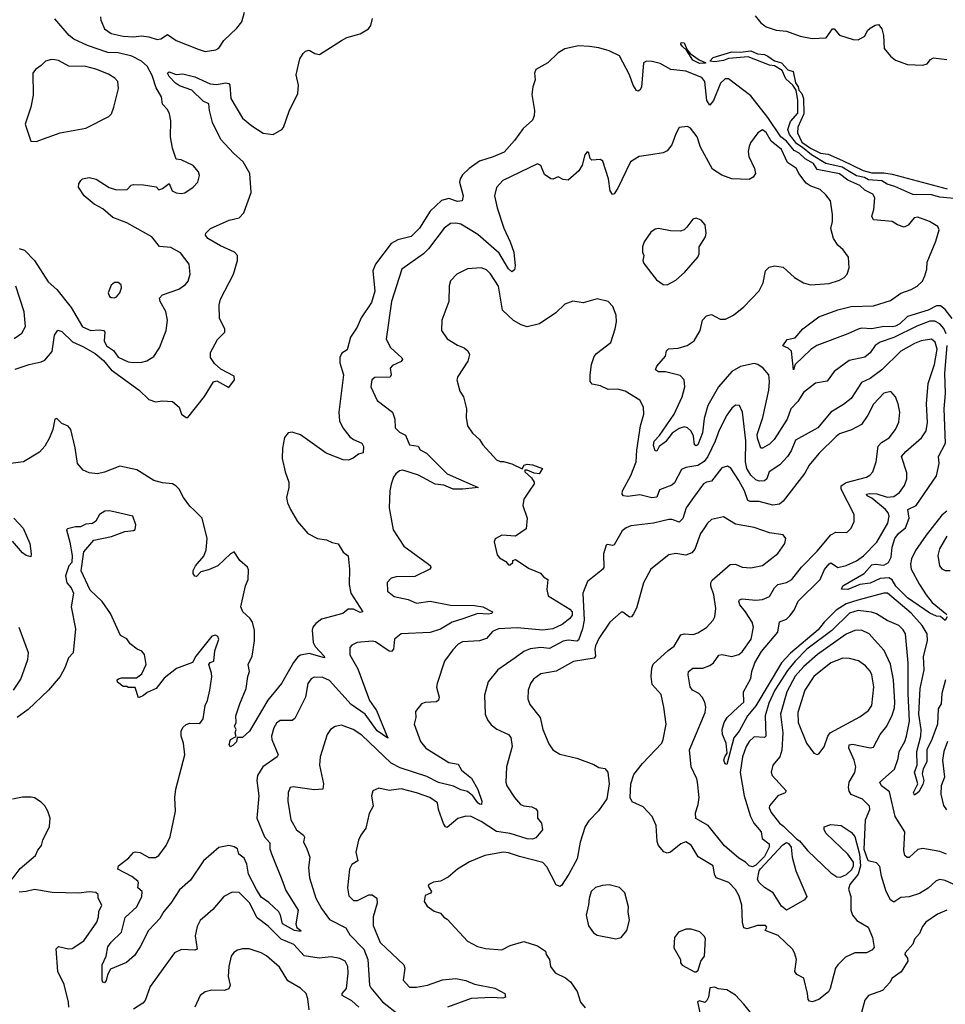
# Model space of a CAD drawing. Extents: x 2056909 to 2160450, y 827444 to 1016825.
# Tile 401 of 501: x 2088448 to 2093876, y 980362 to 986138. Entities that reach past the tile are written whole.
import ezdxf

# ---------------------------------------------------------------- set-up
doc = ezdxf.new("R2010")
doc.units = 0

msp = doc.modelspace()

# ---------------------------------------------------------------- linework, layer by layer
at = {"layer": '0CON10XD'}
for points in [[(2088421.5, 984088.5), (2088504.1, 984115.9), (2088575, 984130.4), (2088595, 984140.8), (2088638.6, 984191.4), (2088653.1, 984286.9), (2088672.7, 984317.3), (2088695, 984309.4), (2088757.6, 984247.6), (2088818.6, 984221.4), (2088890.8, 984180.8), (2088938.7, 984138.7), (2088984.9, 984084.9), (2089147.8, 983965), (2089205, 983909.4), (2089245, 983895.6), (2089285, 983902.9), (2089345, 983898.8), (2089383.8, 983865), (2089396.7, 983825), (2089423.9, 983803.9), (2089435, 983803.8), (2089532.1, 983927.9), (2089585, 984014), (2089605, 984018.8), (2089675, 983981.2), (2089707.5, 984025), (2089705, 984046.2), (2089627.5, 984087.5), (2089591.1, 984121.1), (2089567, 984157), (2089567.1, 984185), (2089608, 984262), (2089650.8, 984305), (2089650.8, 984325), (2089618.9, 984385), (2089616.9, 984465), (2089625, 984498.8), (2089701.2, 984645), (2089726.2, 984725), (2089724.6, 984754.6), (2089708, 984775), (2089625, 984811.2), (2089552, 984855), (2089538, 984875), (2089538.8, 984885), (2089566.4, 984913.6), (2089677.3, 984962.7), (2089734.5, 984975.5), (2089762, 985005), (2089806.1, 985125), (2089798.4, 985235), (2089759.2, 985305), (2089701.5, 985355), (2089627.3, 985435), (2089577.8, 985535), (2089560.8, 985605), (2089558.1, 985645), (2089525, 985660.6), (2089456.7, 985725), (2089385, 985751), (2089362.5, 985765), (2089324.7, 985805), (2089315.8, 985825), (2089325, 985832.9), (2089365, 985817.5), (2089405, 985820.6), (2089475, 985803.1), (2089565, 985762.3), (2089605, 985757.1), (2089655, 985766.9), (2089675, 985763.3), (2089681.2, 985755), (2089685.6, 985675), (2089755, 985561.1), (2089809.2, 985515), (2089875, 985472.2), (2089935, 985465.6), (2089985, 985493.3), (2089995.6, 985505), (2090028.7, 985601.3), (2090079.2, 985705), (2090082.7, 985755), (2090069.4, 985815), (2090090.9, 985909.1), (2090109.5, 985940.5), (2090125, 985953.8), (2090145, 985958.8), (2090179.4, 985939.4), (2090205.5, 985934.5), (2090334.3, 986015.7), (2090366.5, 986033.5), (2090445, 986056.1), (2090494, 986085), (2090506.4, 986103.6), (2090517.8, 986145)], [(2088445, 984796.2), (2088475.5, 984785.5), (2088535.4, 984725.4), (2088615, 984600.8), (2088665, 984556), (2088750.7, 984450.7), (2088815.8, 984335.8), (2088864.7, 984314.7), (2088915, 984319), (2088940.6, 984315), (2088947.8, 984305), (2088944.2, 984255), (2088956.2, 984225), (2088997.7, 984197.7), (2089025, 984158.2), (2089085, 984132), (2089113, 984127), (2089165, 984129.1), (2089193, 984137), (2089235, 984163.1), (2089267.4, 984212.6), (2089306.7, 984315), (2089314.2, 984375), (2089305.7, 984425.7), (2089272.5, 984485), (2089268.8, 984505), (2089285.8, 984524.2), (2089381.8, 984558.2), (2089421.2, 984585), (2089435.6, 984604.4), (2089448, 984645), (2089442.5, 984705), (2089390.7, 984770.7), (2089335, 984802.1), (2089268.2, 984808.2), (2089222.2, 984865), (2089077, 984947), (2088995, 984977.8), (2088935, 985029.1), (2088885.3, 985055.3), (2088827.1, 985105), (2088793.1, 985155), (2088794.2, 985175.8), (2088806.7, 985195), (2088816.1, 985203.9), (2088855, 985212), (2088897.5, 985202.5), (2088973.1, 985153.1), (2089015, 985140), (2089078.8, 985141.2), (2089102.7, 985167.3), (2089115, 985172), (2089175, 985170), (2089247.5, 985157.5), (2089265, 985140), (2089285, 985147.5), (2089325, 985177.5), (2089342, 985135), (2089365, 985123.1), (2089395, 985118.9), (2089417.2, 985122.8), (2089465.8, 985155), (2089492, 985185), (2089503.3, 985225), (2089496.7, 985245), (2089465, 985282), (2089395, 985316), (2089365, 985320), (2089344.3, 985385), (2089331.7, 985451.7), (2089334.2, 985545), (2089327.5, 985585), (2089315, 985611.2), (2089285, 985643.3), (2089280.6, 985685), (2089248.3, 985738.3), (2089225, 985810), (2089196.3, 985866.3), (2089162.7, 985895), (2089105, 985924.7), (2089025, 985943.5), (2088965, 985945.6), (2088845, 985986), (2088765, 986024.7), (2088737.3, 986045), (2088655, 986142.5)], [(2088921.5, 986155), (2088923.3, 986135), (2088944.5, 986085), (2088985, 986057.3), (2089055, 986040.7), (2089115, 986036.8), (2089163.3, 986043.3), (2089205, 986038.2), (2089255, 986021.9), (2089275, 986025.4), (2089315, 986051.8), (2089365, 986016.8), (2089494.1, 985965.9), (2089535, 985950.6), (2089597.9, 985962.1), (2089615, 985972), (2089645, 986016), (2089722.1, 986087.9), (2089750, 986125), (2089767.3, 986182.7)], [(2092761.5, 986161.5), (2092795, 986119.1), (2092826.2, 986096.2), (2092885, 986077.2), (2092945, 986071.3), (2093025, 986041.5), (2093095, 986027.9), (2093177.9, 986032.1), (2093215, 986083.8), (2093223.6, 986083.6), (2093255, 986048), (2093335, 986021.2), (2093365, 986020), (2093405, 986042), (2093420.8, 986075), (2093435, 986089.2), (2093465, 986106), (2093485, 986110), (2093503.8, 986085), (2093514, 986045), (2093518.3, 985968.3), (2093554.6, 985924.6), (2093585, 985900), (2093655, 985874.4), (2093745, 985871.4), (2093770.5, 985879.5), (2093790, 985905), (2093806.1, 985913.9), (2093885, 985905.6)], [(2093915.6, 984385.6), (2093875, 984438.4), (2093848.8, 984458.8), (2093825, 984459.1), (2093775, 984434.3), (2093655, 984396.7), (2093610, 984355), (2093585, 984340.4), (2093565, 984335.6), (2093515, 984338.3), (2093445.6, 984324.4), (2093385, 984328.1), (2093365, 984323.5), (2093305, 984294.6), (2093122.6, 984227.4), (2093087.2, 984202.8), (2092996.2, 984115), (2092985, 984083.8), (2092973.9, 984193.9), (2092955, 984212), (2092923.3, 984225), (2092948, 984262), (2092995, 984272.5), (2093041.2, 984325), (2093135.4, 984394.6), (2093245, 984435.5), (2093323.8, 984455), (2093455, 984460.5), (2093555, 984491.3), (2093615, 984534.7), (2093675, 984554.6), (2093711.9, 984575), (2093742.1, 984605), (2093755.5, 984635.5), (2093767.5, 984675), (2093769.1, 984715), (2093820.9, 984839.1), (2093840, 984905), (2093833.3, 984925), (2093783.3, 984955), (2093715, 984980), (2093693.8, 984975), (2093658, 984932), (2093635, 984920.8), (2093595, 984934.3), (2093563.9, 984953.9), (2093454.7, 984964.7), (2093444.5, 984985), (2093457.3, 985025), (2093462.6, 985092.6), (2093451.9, 985115), (2093405, 985139), (2093374.6, 985165), (2093305, 985197.4), (2093255, 985234.7), (2093125, 985258.8), (2093103, 985295), (2093055, 985322.1), (2093019, 985355), (2092990.4, 985370.4), (2092945.1, 985425.1), (2092911.2, 985451.2), (2092836.3, 985565), (2092735, 985691.1), (2092605, 985790.7), (2092585, 985791.3), (2092558.8, 985765), (2092516.5, 985663.5), (2092495, 985637.5), (2092478.1, 985665), (2092465.3, 985775.3), (2092448.9, 985798.9), (2092355, 985835.5), (2092266.9, 985846.9), (2092205, 985880.3), (2092156.9, 985893.1), (2092124.8, 985895.2), (2092105.6, 985885), (2092095, 985742.5), (2092085, 985724), (2092075, 985719.2), (2092065, 985722.9), (2092045, 985754), (2092023.5, 985815), (2091966.1, 985926.1), (2091905, 985954.7), (2091845, 985972.5), (2091788.8, 985981.2), (2091724.7, 985985.3), (2091645, 985966.9), (2091605.3, 985944.7), (2091546.2, 985885), (2091475, 985846), (2091467.1, 985825), (2091471.9, 985785), (2091456.7, 985745), (2091451.1, 985698.9), (2091466.2, 985605), (2091465.4, 985574.6), (2091455, 985548), (2091399.9, 985500.1), (2091350.2, 985429.8), (2091289.2, 985360.8), (2091225, 985333.2), (2091145, 985308.9), (2091084.4, 985265.6), (2091045, 985228.5), (2091031.2, 985205), (2091027.9, 985185), (2091048.1, 985105), (2091043.3, 985075), (2091015, 985071.5), (2090965, 985088.4), (2090921.7, 985078.3), (2090855.3, 985015), (2090791.9, 984915), (2090743.1, 984866.9), (2090665, 984847.5), (2090626.2, 984825), (2090534.1, 984705), (2090519.4, 984665), (2090530.3, 984545), (2090511, 984479), (2090451.4, 984388.6), (2090426.9, 984335), (2090387.1, 984275), (2090369.3, 984200.7), (2090337.8, 984182.2), (2090325, 984157.5), (2090325.5, 984125), (2090347.3, 984055), (2090318.8, 983835), (2090323.6, 983785), (2090343.2, 983743.2), (2090385, 983691.4), (2090405, 983675.6), (2090454.2, 983655), (2090464.4, 983635), (2090462.5, 983597.5), (2090435, 983590), (2090403.3, 983566.7), (2090376.4, 983553.6), (2090345, 983555.5), (2090245, 983594.5), (2090095, 983703.8), (2090045, 983719.5), (2090022, 983715), (2090001.8, 983688.2), (2089989.7, 983625), (2089987.1, 983565), (2090004.5, 983485), (2090025.8, 983425), (2090025.8, 983395), (2090013.4, 983335), (2090018.5, 983305), (2090035.4, 983265), (2090077.3, 983195), (2090137.1, 983125), (2090195, 983094.4), (2090246.8, 983086.8), (2090280.6, 983070.6), (2090315, 983063.3), (2090344.1, 983014.1), (2090373.6, 982993.6), (2090382, 982915), (2090380.8, 982825), (2090389.2, 982775), (2090460, 982665), (2090445, 982661.4), (2090405, 982681.1), (2090375, 982681.2), (2090342.5, 982655), (2090217.8, 982622.2), (2090184.1, 982595.9), (2090167.5, 982575), (2090163.1, 982556.9), (2090168.2, 982485), (2090181.5, 982461.5), (2090233.3, 982405), (2090235.8, 982394.2), (2090145, 982419.4), (2090095, 982410), (2090079.6, 982400.4), (2090053.3, 982366.7), (2089982.5, 982245), (2089903, 982147), (2089796, 981965), (2089755, 981926.7), (2089722.5, 981927.5), (2089718.6, 981901.4), (2089698.8, 981881.2), (2089683.3, 981873.3), (2089676.4, 981886.4), (2089685, 981916.2), (2089717.5, 981932.5), (2089711.2, 981955), (2089716.7, 981975), (2089707.5, 981995), (2089716.7, 982015), (2089716.2, 982055), (2089740, 982125), (2089776, 982215), (2089786, 982285), (2089796.2, 982315), (2089787.1, 982355), (2089810.9, 982405), (2089824.1, 982495), (2089824.2, 982555), (2089813.8, 982603.8), (2089798, 982628), (2089755.9, 982665), (2089745.2, 982695), (2089773.1, 982816.9), (2089787.5, 982855), (2089790.6, 982910.6), (2089785, 982925.8), (2089738.8, 982965), (2089705, 983017.5), (2089684.1, 983005.9), (2089610, 982935), (2089555, 982910.5), (2089510.9, 982899.1), (2089485, 982872), (2089474.3, 982874.3), (2089465, 982890), (2089465, 982907.5), (2089479.2, 982935), (2089527.8, 982992.2), (2089540.7, 983029.3), (2089548.2, 983095), (2089518.6, 983215), (2089471.7, 983261.7), (2089445.4, 983285.4), (2089409.5, 983335), (2089383.6, 983385), (2089364.7, 983404.7), (2089345, 983414.6), (2089285, 983420.9), (2089235, 983435.5), (2089135, 983497.8), (2089035, 983519.2), (2088945, 983483.1), (2088905, 983474.2), (2088855, 983479.2), (2088820, 983495), (2088787.5, 983535), (2088774.2, 983625.8), (2088748.9, 983735), (2088733.1, 983753.1), (2088695, 983768.5), (2088665, 983798.6), (2088654.5, 983795), (2088641.9, 983735), (2088623.4, 983685), (2088595, 983636.2), (2088565, 983601.1), (2088471.4, 983545), (2088395, 983534)], [(2092435, 985880.5), (2092395, 985900), (2092359.3, 985959.3), (2092335, 985980), (2092326, 985995), (2092327.5, 986005), (2092345, 986002), (2092361.7, 985961.7), (2092380.6, 985940.6), (2092432.2, 985902.2), (2092472.5, 985885), (2092465, 985883.3), (2092435, 985880.5)], [(2088545, 985423.3), (2088685.5, 985474.5), (2088835, 985502.5), (2088970.3, 985569.7), (2088985.8, 985585), (2089000, 985625), (2089026.9, 985735), (2089024, 985775), (2089005.5, 985795.5), (2088968.3, 985818.3), (2088895, 985847.7), (2088835, 985863.8), (2088735.9, 985865.9), (2088675, 985898), (2088655, 985902.5), (2088635, 985904.2), (2088600, 985895), (2088575, 985868.8), (2088540, 985845), (2088526.1, 985823.9), (2088528, 985695), (2088513.8, 985625), (2088480, 985525), (2088512.5, 985425), (2088545, 985423.3)], [(2094073.8, 985075), (2093845, 985096.2), (2093795, 985110.2), (2093685, 985113), (2093579.9, 985159.9), (2093535, 985173.2), (2093503.4, 985193.4), (2093425, 985198.5), (2093401.9, 985211.9), (2093355, 985222.7), (2093316.3, 985246.3), (2093272.3, 985272.3), (2093175.5, 985295), (2093090.9, 985345), (2093039.4, 985389.4), (2093005, 985409.2), (2092962.8, 985465), (2092953.6, 985495), (2092968.3, 985541.7), (2093010.6, 985589.4), (2093011.8, 985665), (2093000.8, 985725), (2092981.4, 985755), (2092941.2, 985791.2), (2092919.2, 985839.2), (2092875, 985867.5), (2092845, 985871.5), (2092720.6, 985920.6), (2092605, 985909.6), (2092575, 985898.5), (2092525, 985890.9), (2092496.2, 985895), (2092515, 985916.2), (2092625, 985948.9), (2092675, 985946.7), (2092735, 985955.4), (2092775, 985938), (2092815, 985934.2), (2092835, 985924.1), (2092875, 985897.7), (2092916, 985886), (2092953.1, 985843.1), (2092983.5, 985833.5), (2092998.2, 985768.2), (2093013.5, 985745), (2093016.9, 985725), (2093035.4, 985705), (2093044.6, 985675), (2093046, 985585), (2093011.6, 985508.4), (2093010, 985475), (2093035, 985420.6), (2093084.7, 985384.7), (2093145, 985355.7), (2093188.5, 985348.5), (2093273.1, 985313.1), (2093395, 985254.2), (2093445, 985240), (2093515, 985240), (2093565, 985232.5), (2093886.8, 985146.8)], [(2093880.3, 984295), (2093867.6, 984327.6), (2093844.8, 984354.8), (2093815, 984369.5), (2093785, 984368.9), (2093709, 984341), (2093575, 984273.9), (2093495, 984245.8), (2093465, 984226.7), (2093435, 984183.6), (2093405, 984158.2), (2093311.5, 984138.5), (2093225.3, 984074.7), (2093182.6, 984017.4), (2093114.7, 984005.3), (2093045, 983951.5), (2093012.1, 983897.9), (2092971.2, 983855), (2092948.4, 983795), (2092871.6, 983675), (2092845, 983648.4), (2092805, 983623.8), (2092795, 983624.4), (2092791.6, 983631.6), (2092774, 983684), (2092773.2, 983705), (2092805.2, 983805), (2092842.1, 983965), (2092845.8, 984015), (2092840.4, 984055), (2092808.2, 984095), (2092775.9, 984115.9), (2092755, 984121), (2092675, 984104), (2092625, 984074.1), (2092545.3, 983985), (2092483.3, 983875), (2092461.2, 983798.8), (2092452.2, 983715), (2092425, 983644.5), (2092415, 983638.9), (2092404.7, 983644.7), (2092399.2, 983695), (2092385, 983724.3), (2092365, 983744.4), (2092345, 983750), (2092315, 983740), (2092275, 983712.7), (2092235, 983661.3), (2092198.6, 983635), (2092185, 983607.5), (2092175, 983610), (2092165, 983640), (2092168.8, 983665), (2092201, 983699), (2092285.4, 983825), (2092333.1, 983925), (2092349.2, 983985), (2092344.5, 984025), (2092320.8, 984050.8), (2092235, 984072), (2092195, 984072.5), (2092176.2, 984085), (2092184.3, 984105), (2092235.7, 984165), (2092242, 984195), (2092252.9, 984207.1), (2092308.9, 984211.1), (2092362.8, 984227.2), (2092404, 984255), (2092439.5, 984315), (2092451.5, 984375), (2092475, 984400.6), (2092505, 984409.4), (2092555, 984381.9), (2092587.6, 984382.4), (2092634.6, 984405.4), (2092695.4, 984454.6), (2092785, 984546.7), (2092807.5, 984595), (2092822, 984665), (2092844.2, 984685.8), (2092875, 984693.8), (2092925.9, 984685.9), (2092992, 984625), (2093045, 984594.3), (2093085, 984582.5), (2093195, 984590.5), (2093255, 984609.4), (2093283.8, 984625), (2093300, 984645), (2093313, 984683), (2093309.2, 984745), (2093277.6, 984787.6), (2093245.4, 984815.4), (2093220.6, 984855), (2093205.8, 984914.2), (2093214, 984955), (2093214, 984995), (2093202.5, 985075), (2093175, 985111.2), (2093142.1, 985142.1), (2093083.3, 985163.3), (2093059.4, 985179.4), (2093016.7, 985235), (2093003.3, 985265), (2092950.9, 985300.9), (2092915, 985376.9), (2092854.4, 985425), (2092825, 985476), (2092805, 985491.2), (2092776.7, 985475), (2092733.3, 985415), (2092726.2, 985395), (2092720, 985365), (2092724, 985336), (2092756.7, 985265), (2092762.2, 985235), (2092750, 985215), (2092725, 985200), (2092625, 985204.7), (2092565, 985225.8), (2092510.7, 985260.7), (2092440.5, 985390.5), (2092420.9, 985450.9), (2092381.2, 985501.2), (2092365, 985512), (2092315, 985506.7), (2092295, 985468.8), (2092273.1, 985405), (2092245, 985369.4), (2092222, 985358), (2092150, 985345), (2092080, 985335), (2092030, 985305), (2091955, 985150), (2091935, 985117.5), (2091925, 985113.3), (2091910.8, 985135), (2091901.1, 985205), (2091867.6, 985307.6), (2091855, 985318), (2091803.9, 985313.9), (2091794.1, 985324.1), (2091785, 985357.5), (2091775, 985362.5), (2091762, 985345), (2091745.8, 985285), (2091728, 985252), (2091665, 985197.5), (2091635, 985200), (2091605, 985216.7), (2091575, 985203.3), (2091562.5, 985205), (2091525, 985230), (2091503.6, 985283.6), (2091485, 985293.3), (2091281.2, 985195), (2091245, 985153.3), (2091233.1, 985105), (2091248.1, 985035), (2091286.4, 984915), (2091323.8, 984835), (2091345.6, 984775), (2091354.2, 984695), (2091349.7, 984670.3), (2091335, 984658.8), (2091315, 984675.8), (2091259.5, 984769.5), (2091135, 984878.2), (2091035, 984937.9), (2091005, 984945.5), (2090975, 984943.1), (2090938.1, 984915), (2090845.5, 984795), (2090815.2, 984764.8), (2090690, 984675), (2090629.4, 984485), (2090597.1, 984265), (2090622.5, 984215), (2090690, 984155), (2090693.3, 984145), (2090685, 984134), (2090635, 984110), (2090620.6, 984095), (2090625.6, 984054.4), (2090619.7, 984040.3), (2090530, 984040), (2090513.8, 984025), (2090507.5, 983985), (2090544.2, 983904.2), (2090633.8, 983835), (2090647.5, 983795), (2090650, 983745), (2090675, 983718), (2090711.4, 983701.4), (2090733.3, 983645), (2090785, 983636.7), (2090796, 983615), (2090834.6, 983594.6), (2090955, 983474), (2091137.5, 983395), (2091046.1, 983383.9), (2090990, 983385), (2090935, 983407.8), (2090885, 983413.1), (2090787, 983467), (2090695, 983496), (2090675, 983492.2), (2090654.3, 983475), (2090640.6, 983455), (2090626.4, 983413.6), (2090618.9, 983375), (2090615.5, 983275), (2090638.1, 983145), (2090700.7, 983050.7), (2090846.2, 982945), (2090858, 982935), (2090860, 982925), (2090853.3, 982915), (2090765, 982871.9), (2090655, 982870), (2090627.3, 982862.7), (2090603, 982837), (2090605.5, 982785.5), (2090643.8, 982755), (2090726.8, 982736.8), (2090775, 982715.4), (2090855, 982726.5), (2090975, 982703.4), (2091115, 982702.3), (2091165, 982693.9), (2091221.2, 982665), (2091216.7, 982655), (2091195, 982650.8), (2091135, 982654.7), (2091046.6, 982623.4)], [(2092245, 984583.8), (2092295, 984611.2), (2092346.2, 984655), (2092425.6, 984744.4), (2092432.5, 984765), (2092432.9, 984805), (2092469.2, 984865), (2092474, 984885), (2092468.8, 984935), (2092445, 984962.5), (2092415, 984973.3), (2092395, 984967.5), (2092359.5, 984920.5), (2092344.1, 984905.9), (2092322.7, 984897.3), (2092265, 984898.8), (2092195, 984913.8), (2092175, 984908.8), (2092148.8, 984891.2), (2092110, 984835), (2092100, 984805), (2092100.8, 984775), (2092108.8, 984755), (2092102, 984725), (2092108.8, 984708.8), (2092182.4, 984612.4), (2092222.5, 984585), (2092245, 984583.8)], [(2093877.9, 982265), (2093855.4, 982185), (2093852.7, 982125), (2093834.2, 982095), (2093829.9, 982005), (2093797.7, 981915), (2093768.1, 981855), (2093767.9, 981785), (2093745.7, 981744.3), (2093739.5, 981715), (2093749.6, 981675), (2093745, 981652), (2093721.7, 981608.3), (2093695, 981590), (2093690, 981605), (2093714.6, 981655), (2093694.7, 981725), (2093712.1, 981765), (2093709, 981845), (2093733.4, 981935), (2093734.1, 981975), (2093721.9, 982065), (2093729.7, 982215), (2093751.3, 982325), (2093748.1, 982401.9), (2093772, 982495), (2093770.2, 982535), (2093740.7, 982585), (2093676.1, 982656.1), (2093536.9, 982775), (2093515, 982774.7), (2093363.3, 982733.3), (2093295, 982711.8), (2093235.7, 982675), (2093165, 982604.4), (2093130.1, 982559.9), (2092968.3, 982421.7), (2092915.3, 982364.7), (2092765, 982112.7), (2092717.1, 982055), (2092666.6, 981965), (2092636.2, 981925), (2092595, 981768.8), (2092585, 981773.8), (2092577.7, 981795), (2092582.3, 981815), (2092596.2, 981835), (2092590.8, 981895), (2092569.2, 981945), (2092567.1, 981975), (2092579.4, 982015), (2092597.8, 982045), (2092662, 982105), (2092694.3, 982135.7), (2092692.9, 982195), (2092736.1, 982273.9), (2092741.5, 982315), (2092759.3, 982365), (2092797.8, 982432.2), (2092894.5, 982545), (2092904.4, 982605.6), (2092945, 982622.5), (2092965, 982640.5), (2092989.3, 982675), (2093012.6, 982727.4), (2093142.1, 982855), (2093167.5, 982912.5), (2093195, 982946.2), (2093205, 982951.2), (2093215, 982947.1), (2093245, 982925.4), (2093295, 982936.1), (2093355, 982964.6), (2093397.1, 982992.9), (2093475, 983074.3), (2093538.5, 983185), (2093547.7, 983225), (2093541.5, 983245), (2093524.7, 983265), (2093445, 983330.6), (2093417.5, 983345), (2093413.8, 983355), (2093431.5, 983358.5), (2093473.9, 983356.1), (2093535, 983337.6), (2093575, 983341.7), (2093607.7, 983365), (2093637.5, 983405), (2093649.6, 983445), (2093650.9, 983480.9), (2093619.6, 983575), (2093643.8, 983605), (2093736.4, 983685), (2093763, 983727), (2093772.4, 983775), (2093765.3, 983885), (2093775.9, 984005), (2093813.2, 984115), (2093827.8, 984205), (2093817, 984247), (2093795, 984263.9), (2093735, 984254.1), (2093695, 984238.6), (2093616.1, 984193.9), (2093504.6, 984085), (2093435, 984034), (2093385, 984009.2), (2093323.5, 983916.5), (2093278.9, 983881.1), (2093204.3, 983835.7), (2093128.5, 983745), (2092997.7, 983672.3), (2092971.5, 983608.5), (2092950, 983575), (2092905, 983526.5), (2092843.1, 983486.9), (2092830, 983445), (2092816.6, 983433.4), (2092785, 983430.9), (2092765, 983438.9), (2092735, 983465.8), (2092712.7, 983505), (2092705.4, 983545), (2092706.9, 983666.9), (2092686.2, 983836.2), (2092668.8, 983875), (2092645, 983877.5), (2092625, 983860), (2092595, 983817.5), (2092549.6, 983730.4), (2092526.4, 983666.4), (2092484.5, 983575.5), (2092462.9, 983547.1), (2092425, 983523.7), (2092355, 983512.1), (2092329.6, 983500.4), (2092288.8, 983421.2), (2092272.4, 983407.6), (2092200.6, 983379.4), (2092185, 983337.5), (2092155, 983333.4), (2092085, 983351.8), (2092015, 983341.1), (2091988.6, 983345), (2091980.9, 983355), (2091983.9, 983375), (2092032.8, 983465), (2092063.1, 983545), (2092066.8, 983613.2), (2092087.8, 983755), (2092108.1, 983825), (2092105.8, 983865), (2092085.5, 983905.5), (2091999.1, 983959.1), (2091955, 983970), (2091899.8, 983969.8), (2091855, 983990), (2091805, 984000.8), (2091794.4, 984015), (2091793.8, 984055), (2091800.9, 984115), (2091817.2, 984162.8), (2091830.5, 984179.5), (2091914, 984245), (2091940, 984325), (2091948.8, 984365), (2091945.7, 984405.7), (2091925.8, 984455), (2091898.8, 984485), (2091835, 984500), (2091752.3, 984477.7), (2091692.7, 984487.3), (2091645, 984470), (2091591.7, 984418.3), (2091496.4, 984353.6), (2091425, 984336.2), (2091388.3, 984348.3), (2091343.5, 984373.5), (2091278.6, 984435), (2091255.3, 984575), (2091208.3, 984648.3), (2091185, 984670.8), (2091155, 984682), (2091073.4, 984676.6), (2091012, 984645), (2090973.8, 984606.2), (2090967.3, 984577.3), (2090964.4, 984485), (2090924, 984375), (2090920.8, 984315), (2090955, 984265.8), (2091015, 984228), (2091055, 984213.3), (2091075.8, 984195.8), (2091086.2, 984175), (2091076.7, 984135), (2091016.7, 984045), (2091012.5, 984025), (2091028.3, 983958.3), (2091050, 983925), (2091067.5, 983855), (2091065.8, 983805), (2091074.4, 983755), (2091103.5, 983713.5), (2091145.3, 983675.3), (2091164.4, 983644.4), (2091245, 983556.7), (2091265, 983546.7), (2091285, 983546.7), (2091335, 983532), (2091395, 983503.3), (2091406.7, 983525), (2091425, 983531.4), (2091455, 983526.7), (2091513.3, 983505), (2091495, 983474.2), (2091465, 983478.6), (2091423.9, 983496.1), (2091410, 983495), (2091411.2, 983485), (2091450, 983450), (2091464.4, 983425), (2091464.3, 983415), (2091436.6, 983373.4)], [(2088415, 984268.1), (2088459.7, 984300.3), (2088482.1, 984337.9), (2088474.5, 984425), (2088424.7, 984574.7)], [(2089005, 984506.7), (2089015, 984513.3), (2089036, 984535), (2089046, 984566), (2089043.6, 984583.6), (2089025, 984597.5), (2089005, 984596.2), (2088985, 984580), (2088966.7, 984535), (2088973.8, 984515), (2088985, 984508.8), (2089005, 984506.7)], [(2093888, 982635), (2093875, 982613.8), (2093847.5, 982637.5), (2093825, 982638.8), (2093785, 982657.5), (2093655, 982746.8), (2093585.5, 982815), (2093565, 982851.9), (2093545, 982863.7), (2093495, 982860.9), (2093435, 982833.5), (2093375, 982824.6), (2093305, 982795.6), (2093267, 982797), (2093275, 982816.5), (2093400.1, 982889.9), (2093445, 982940), (2093465, 982945.2), (2093515, 982939), (2093543.2, 982955), (2093558.5, 982985), (2093564.2, 983045), (2093579.7, 983095), (2093600.8, 983125), (2093641.8, 983158.2), (2093663.8, 983213.8), (2093655.6, 983265), (2093705, 983287.5), (2093825, 983463.3), (2093840.7, 983535), (2093835.5, 983575), (2093877.6, 983655), (2093870.4, 983855), (2093876.7, 983945), (2093873.1, 984065), (2093887, 984227)], [(2093882.6, 981242.6), (2093845, 981259.7), (2093745, 981276.6), (2093715, 981271.2), (2093665, 981222.9), (2093652.8, 981222.8), (2093638.1, 981235), (2093632.7, 981265), (2093639.5, 981375), (2093582.7, 981465), (2093548.6, 981608.6), (2093502.7, 981645), (2093492.9, 981665), (2093578.8, 981741.2), (2093600, 981805), (2093605.3, 981845), (2093639.1, 981905), (2093648.9, 981935), (2093666.2, 982023.8), (2093658.4, 982185), (2093658.9, 982365), (2093643.3, 982535), (2093629.2, 982559.2), (2093603.9, 982583.9), (2093535, 982612.9), (2093472.5, 982652.5), (2093443.6, 982663.6), (2093365, 982672.7), (2093315, 982657.8), (2093209.8, 982555), (2093065, 982445.9), (2092995, 982376.3), (2092950.1, 982319.9), (2092877.3, 982205), (2092841.1, 982128.9), (2092820.6, 982055), (2092823.9, 981936.1), (2092815, 981928.2), (2092755, 981930.7), (2092725, 981904.6), (2092707.6, 981875), (2092686.1, 981813.9), (2092673, 981723), (2092696.2, 981585), (2092733.6, 981465), (2092754.2, 981424.2), (2092795.6, 981375), (2092801.9, 981335), (2092844, 981304), (2092844.1, 981285), (2092815, 981228.9), (2092765, 981178.8), (2092745, 981168.4), (2092725.6, 981175), (2092705, 981196.2), (2092665, 981220.4), (2092581.3, 981291.3), (2092485, 981411.8), (2092412.4, 981452.4), (2092410.5, 981485), (2092426.2, 981535), (2092431.8, 981575), (2092423.8, 981665), (2092420, 981685), (2092385.4, 981755.4), (2092376.5, 981855), (2092468.8, 982075), (2092471.8, 982105), (2092465.5, 982135), (2092449.6, 982165), (2092430, 982185), (2092394.5, 982205), (2092379.6, 982225), (2092367.8, 982295), (2092371.1, 982315), (2092395, 982334.4), (2092455, 982334.5), (2092495, 982349.4), (2092517.5, 982365), (2092548.9, 982411.1), (2092565, 982413.5), (2092625, 982402.3), (2092665, 982414.6), (2092685, 982430.8), (2092737.6, 982505), (2092751.5, 982575), (2092743.6, 982605), (2092705, 982664.5), (2092670.4, 982705), (2092665, 982726.7), (2092669.2, 982735), (2092685, 982740.4), (2092765, 982732.9), (2092805, 982737.1), (2092845.6, 982755), (2092875.4, 982805), (2092895, 982824.6), (2092945, 982836.8), (2092975.5, 982855), (2093032.7, 982927.3), (2093125, 983020.4), (2093205, 983116.5), (2093235, 983131.5), (2093299.3, 983130.7), (2093323.9, 983156.1), (2093342.2, 983195), (2093341.1, 983235), (2093265.4, 983385), (2093266.1, 983403.9), (2093295, 983424.1), (2093414.3, 983455), (2093434, 983466), (2093450.6, 983485), (2093470.5, 983545), (2093483.4, 983636.6), (2093502.7, 983657.3), (2093547.1, 983685), (2093584.4, 983735), (2093603.6, 983776.4), (2093608.9, 983835), (2093600.6, 983885), (2093584, 983925), (2093557.5, 983957.5), (2093515, 983946.9), (2093455, 983881.9), (2093422.1, 983817.9), (2093385.5, 983764.5), (2093327, 983733), (2093255, 983708.5), (2093236, 983694), (2093135, 983594.4), (2093078.2, 983525), (2093051.5, 983478.5), (2092925.9, 983314.1), (2092903.5, 983296.5), (2092865, 983290.4), (2092785, 983312.5), (2092732.2, 983312.2), (2092717.6, 983317.6), (2092697.7, 983375), (2092665.3, 983435), (2092618.3, 983508.3), (2092599.1, 983519.1), (2092565, 983508.5), (2092505, 983430.6), (2092475, 983426.2), (2092458.1, 983415), (2092399.5, 983335), (2092357.1, 983275), (2092337.2, 983212.8), (2092315, 983191.1), (2092275, 983206.2), (2092255, 983206.9), (2092165, 983185.5), (2092031.7, 983168.3), (2092005, 983158), (2091980.7, 983139.3), (2091935, 983057.5), (2091925, 983054), (2091895, 983060), (2091887.5, 983055), (2091871.2, 983005), (2091872.9, 982925), (2091866.4, 982913.6), (2091777.6, 982842.4), (2091750, 982775), (2091757.6, 982615), (2091749.3, 982565), (2091725, 982497.9), (2091715, 982493.2), (2091665, 982497.7), (2091635, 982492.6), (2091555, 982449.3), (2091505, 982455.3), (2091442.3, 982447.7), (2091405, 982432.7), (2091352.9, 982395), (2091252.5, 982325), (2091195.8, 982255), (2091173.5, 982175), (2091177.5, 982065), (2091191.1, 982031.1), (2091212.3, 982002.3), (2091246.3, 981976.3), (2091314.4, 981944.4), (2091327.9, 981927.9), (2091335.6, 981875), (2091302.5, 981755), (2091298.9, 981665), (2091304.5, 981645), (2091350, 981575), (2091384.5, 981534.5), (2091405, 981526.4), (2091451.7, 981521.7), (2091475, 981510), (2091483.8, 981495), (2091483.8, 981455), (2091508.6, 981425), (2091514.2, 981385.8), (2091475, 981338.9), (2091455, 981331.8), (2091425, 981332.5), (2091325, 981363.5), (2091245, 981377.1), (2091153.5, 981435), (2091096.5, 981463.5)], [(2091436.6, 983373.4), (2091405.5, 983325), (2091398.3, 983288.3), (2091423.8, 983215), (2091418.6, 983151.4), (2091355, 983108.8), (2091275, 983113.8), (2091237, 983093), (2091230, 983075), (2091248.3, 982998.3), (2091261.7, 982981.7), (2091299.3, 982959.3), (2091315, 982940), (2091325, 982940), (2091340, 982955), (2091340, 982965), (2091355, 982972.5), (2091435, 982919.2), (2091501.7, 982891.7), (2091519.7, 982869.7), (2091545.7, 982855), (2091539.5, 982795), (2091547.6, 982757.6), (2091675, 982680.4), (2091687.6, 982665), (2091688.8, 982645), (2091675, 982624.7), (2091629.2, 982590.8), (2091575, 982564.3), (2091515, 982556.8), (2091365, 982570.5), (2091255, 982565.9), (2091220.1, 982549.9), (2091185, 982508.1), (2091145, 982495.5), (2091045, 982488.5), (2091018.6, 982475), (2090988.1, 982441.9), (2090938.6, 982375), (2090896.4, 982245), (2090893.3, 982223.3), (2090908.6, 982165), (2090904.3, 982145.7), (2090892.9, 982137.1), (2090825, 982133.1), (2090804, 982125), (2090769.1, 982080.9), (2090771.4, 982045), (2090761.2, 982005), (2090798.2, 981905), (2090829.5, 981865), (2090965, 981781.1), (2091020.3, 981770.3), (2091039.4, 981735), (2091098.2, 981688.2), (2091135, 981622), (2091158.2, 981555), (2091157.1, 981535), (2091145, 981535.7), (2091135, 981544.5), (2091104.6, 981584.6), (2091075, 981611.4), (2091035, 981621.5), (2090992.3, 981642.3), (2090905, 981663), (2090835, 981698.8), (2090679.2, 981749.2), (2090626.4, 981776.4), (2090455, 981940.5), (2090403.8, 981975), (2090335, 982000.8), (2090297.3, 981992.7), (2090271.2, 981975), (2090250.8, 981945), (2090210, 981815), (2090206.5, 981765), (2090230.6, 981655), (2090226.2, 981625), (2090175, 981620), (2090052.1, 981637.9), (2090035, 981633.8), (2090023.1, 981605), (2090020, 981555), (2090038.1, 981445), (2090071.4, 981385), (2090112.5, 981355), (2090117.9, 981342.1), (2090112, 981315), (2090132.9, 981275), (2090150, 981225), (2090141.1, 981165), (2090146.7, 981105), (2090185.5, 980985), (2090217.9, 980925), (2090265, 980860), (2090361.1, 980811.1), (2090385, 980769.7), (2090467.1, 980685), (2090490, 980625), (2090500, 980475), (2090508.2, 980458.2), (2090575, 980377.1), (2090675, 980299.2)], [(2091046.6, 982623.4), (2090985, 982604.8), (2090915, 982562.2), (2090855.6, 982544.4), (2090684.7, 982535.3), (2090646.7, 982505), (2090640.8, 982445), (2090628.6, 982431.4), (2090615, 982434.2), (2090535, 982488.6), (2090515, 982492.9), (2090427.5, 982485), (2090395, 982468.8), (2090384.2, 982455.8), (2090385, 982413.3), (2090430.2, 982330.2), (2090499.3, 982145), (2090540.6, 982085), (2090607, 981923), (2090545, 981966.8), (2090474.2, 982064.2), (2090392, 982122), (2090265, 982261.2), (2090225, 982280.3), (2090175, 982281.1), (2090158.3, 982271.7), (2090138.6, 982245), (2090124.5, 982165), (2090061.7, 982038.3), (2090045, 982027.5), (2089975, 982026.9), (2089955, 982010.8), (2089937.8, 981985), (2089925.6, 981935.6), (2089927.5, 981915), (2089963.3, 981825), (2089957.1, 981815), (2089873.5, 981755), (2089843.5, 981705), (2089838.8, 981675), (2089850.8, 981585), (2089838.9, 981455), (2089884.3, 981344.3), (2089915, 981309.2), (2089914.7, 981275), (2089924.3, 981244.3), (2089985.4, 981094.6), (2090009.7, 981029.7), (2090080.6, 980915), (2090066.7, 980835), (2090073, 980813), (2090097.5, 980795), (2090095, 980790), (2090058.8, 980795), (2089989.7, 980835), (2089978.4, 980885), (2089967.8, 980905), (2089909.4, 980959.4), (2089865, 980990.7), (2089835.9, 981035), (2089790, 981125), (2089779.6, 981185), (2089765, 981219.6), (2089733.9, 981243.9), (2089724.5, 981275), (2089705, 981286.6), (2089675, 981293.3), (2089615, 981281.8), (2089526.5, 981205), (2089449.3, 981090.7), (2089385, 981033.5), (2089335, 980956.7), (2089292.9, 980907.1), (2089270, 980865), (2089240, 980835), (2089203.8, 980795), (2089155, 980699.2), (2089121.1, 980648.9), (2089075, 980607.1), (2088980.5, 980569.5), (2088962.2, 980535), (2088955, 980501.2), (2088945, 980488.8), (2088935, 980493.3), (2088930.8, 980505), (2088932.5, 980595), (2088954.4, 980645.6), (2088965, 980698.9), (2088985, 980727.5), (2089045.4, 980785), (2089067.4, 980872.6), (2089135.3, 980935), (2089164.7, 980995), (2089166.5, 981025), (2089141.1, 981045), (2089145.4, 981075), (2089140.5, 981085), (2089105, 981112.1), (2089023.8, 981155), (2089026.7, 981175), (2089088.3, 981221.7), (2089115, 981253.8), (2089125, 981256.2), (2089155, 981253.8), (2089205, 981222.9), (2089245, 981223.1), (2089265, 981235.8), (2089306.9, 981293.1), (2089330.7, 981345), (2089362.2, 981495), (2089358.4, 981575), (2089363.8, 981625), (2089415.6, 981825), (2089408.5, 981895), (2089394.2, 981935), (2089396, 981965), (2089405, 981986.7), (2089425, 982003.8), (2089445, 982011.2), (2089505, 982008.8), (2089523.2, 982036.8), (2089536, 982115), (2089549.2, 982145), (2089562.9, 982205), (2089573.9, 982283.9), (2089573.3, 982305), (2089556.7, 982355), (2089565, 982367.5), (2089586.7, 982375), (2089593.3, 982435), (2089616.7, 982505), (2089609.3, 982519.3), (2089597, 982527), (2089575, 982522.5), (2089481.2, 982405), (2089461.9, 982368.1), (2089368.6, 982331.4), (2089294.4, 982275), (2089248, 982215), (2089195, 982192.5), (2089175, 982174.3), (2089145, 982160), (2089125, 982220), (2089085, 982220), (2089076.4, 982226.4), (2089055, 982227.5), (2089021.7, 982251.7), (2089020, 982265), (2089028.3, 982271.7), (2089045, 982276.7), (2089133, 982277), (2089165, 982301.2), (2089190, 982355), (2089180, 982415), (2089165, 982433.3), (2089137.5, 982445), (2089095, 982476.7), (2089075.8, 982505.8), (2089040, 982525), (2088980, 982655), (2088930.8, 982725), (2088862.2, 982792.2), (2088808.1, 982905), (2088823.4, 983016.6), (2088883.3, 983085), (2088986.1, 983106.1), (2089065, 983136), (2089115, 983141.2), (2089125, 983147.5), (2089130, 983175), (2089112.5, 983225), (2089009.5, 983249.5), (2088975, 983258), (2088947.5, 983255), (2088916.2, 983235), (2088895, 983196.2), (2088875, 983182.5), (2088835, 983178.8), (2088805, 983163.3), (2088775, 983162.5), (2088728.3, 983151.7), (2088722.5, 983145), (2088743, 983073), (2088756.2, 982995), (2088753.3, 982955), (2088736.4, 982933.6), (2088716.2, 982875), (2088724.4, 982834.4), (2088750, 982805), (2088763.3, 982775), (2088750, 982695), (2088776, 982565), (2088762.5, 982425), (2088734, 982395), (2088713, 982337), (2088685.5, 982284.5), (2088617.5, 982205), (2088498.2, 982091.8), (2088434.2, 982045)], [(2093885, 983254.6), (2093855, 983231.5), (2093763, 983115), (2093701.5, 983025), (2093677.5, 982975), (2093672.5, 982945), (2093675.8, 982915), (2093725.2, 982825.2), (2093763.6, 982763.6), (2093799.9, 982719.9), (2093885, 982648.8)], [(2088414.2, 983215), (2088469.4, 983155), (2088508.1, 983065), (2088515.9, 983004.1), (2088512.5, 982987.5), (2088486.7, 982995), (2088465, 983010), (2088405, 983079.2)], [(2093460.5, 982500.5), (2093430.6, 982535), (2093385, 982556.4), (2093345, 982554.5), (2093295, 982533.4), (2093125.8, 982415), (2093046.8, 982345), (2092995, 982286.4), (2092946, 982195), (2092909.3, 982065), (2092924.2, 981955), (2092917.7, 981852.3), (2092906.4, 981813.6), (2092865.7, 981764.3), (2092855.7, 981725), (2092861.4, 981705), (2092942.5, 981615), (2092936.6, 981603.4), (2092894.4, 981585), (2092845, 981527.5), (2092842.3, 981515), (2092855, 981487.1), (2092903.9, 981425), (2092928.2, 981408.2), (2093005, 981331.1), (2093021.1, 981321.1), (2093067.3, 981265), (2093205, 981133.6), (2093240.8, 981110.8), (2093262.4, 981107.6), (2093296, 981124), (2093327.3, 981152.7), (2093338.1, 981175), (2093337.2, 981197.2), (2093305, 981243.1), (2093177.5, 981365), (2093166, 981385), (2093166.2, 981403.8), (2093205, 981417.1), (2093265, 981411.2), (2093325, 981372.5), (2093345, 981347.5), (2093373.2, 981243.2), (2093378.9, 981175), (2093364.2, 981125), (2093315.8, 981065), (2093308.3, 981038.3), (2093321.2, 980995), (2093322.9, 980915), (2093331.9, 980885), (2093356.9, 980855), (2093424.3, 980815), (2093448.5, 980755), (2093459.2, 980695), (2093445, 980679.2), (2093415, 980664.6), (2093345.4, 980664.6), (2093291.7, 980638.3), (2093245.8, 980595), (2093233.1, 980575), (2093201.8, 980455), (2093191.6, 980435), (2093135, 980390.2), (2093095, 980377.8), (2093080, 980380), (2093071.6, 980391.6), (2093068.9, 980425), (2093045.6, 980515), (2093005, 980537.1), (2092992.9, 980555), (2093002.9, 980625), (2092992.5, 980665), (2092980.8, 980685), (2092896.6, 980766.6), (2092820, 980795), (2092828.8, 980815), (2092822.5, 980825), (2092775, 980824.3), (2092715, 980805.6), (2092695, 980812), (2092687.1, 980845), (2092682.9, 980945), (2092666.8, 980996.8), (2092646.7, 981035), (2092606.6, 981076.6), (2092532.5, 981105), (2092521.9, 981125), (2092515.7, 981175), (2092475, 981198.6), (2092427.8, 981227.8), (2092385, 981296), (2092355.5, 981315.5), (2092325, 981304.3), (2092265, 981254.3), (2092245, 981249.2), (2092225, 981256.7), (2092195, 981293.3), (2092186.6, 981316.6), (2092180.9, 981410.9), (2092156.9, 981465), (2092105, 981520.8), (2092040.7, 981550.7), (2092028.6, 981575), (2092032.9, 981655), (2092049.8, 981710.2), (2092100, 981775), (2092213.1, 981895), (2092221.8, 981915), (2092239.5, 982005), (2092225.5, 982105.5), (2092209.1, 982179.1), (2092157.7, 982237.7), (2092151.1, 982285), (2092154.7, 982335), (2092162.3, 982357.7), (2092251.7, 982438.3), (2092286, 982464), (2092325, 982528.9), (2092345, 982535.4), (2092397.7, 982532.3), (2092425, 982541.1), (2092476.4, 982573.6), (2092515.7, 982615), (2092524.3, 982635), (2092530.9, 982685), (2092519.6, 982765), (2092500.4, 982815), (2092500.8, 982835), (2092509.5, 982850.5), (2092615, 982942.2), (2092645, 982943.5), (2092685, 982927.3), (2092735, 982923.1), (2092803.4, 982936.6), (2092895, 983006), (2092934.3, 983065), (2092940.8, 983095), (2092925, 983116), (2092845, 983128.5), (2092755, 983160), (2092645, 983178.5), (2092575, 983221.9), (2092505, 983205.6), (2092481.1, 983185), (2092459.2, 983150.8), (2092441.5, 983125), (2092407.7, 983032.3), (2092389.8, 983010.2), (2092355, 982997.3), (2092295, 983006.5), (2092255, 983000), (2092149.4, 982915), (2092105.5, 982835), (2092065, 982686.7), (2092047.9, 982652.1), (2092035, 982636), (2092025, 982634.4), (2091985, 982663.5), (2091975, 982662.5), (2091908.5, 982605), (2091845, 982508.6), (2091824.7, 982465), (2091820, 982445), (2091825.4, 982405), (2091817.9, 982392.1), (2091695, 982373.8), (2091595, 982317.1), (2091505, 982300.9), (2091461.2, 982268.8), (2091444.5, 982245), (2091430.5, 982205), (2091427.9, 982155), (2091438.8, 982121.2), (2091500.4, 982045), (2091516.4, 981975), (2091551.1, 981891.1), (2091574, 981855), (2091615, 981829.2), (2091715.4, 981805.4), (2091815, 981770), (2091845, 981752), (2091880, 981745), (2091897.5, 981725), (2091904.2, 981655), (2091891.7, 981568.3), (2091842.4, 981497.6), (2091785, 981438), (2091764.3, 981405), (2091735.8, 981314.2), (2091716.4, 981215), (2091668.9, 981125), (2091625, 981060), (2091615, 981054.2), (2091595, 981062.5), (2091538.5, 981168.5), (2091515.3, 981195.3), (2091379.1, 981229.1), (2091315, 981250.6), (2091285, 981254.4), (2091175, 981235.5), (2091085, 981199.2), (2091015, 981155.8), (2090961.3, 981108.7), (2090915, 981084.2), (2090875, 981078), (2090847.5, 981065), (2090843.8, 981055), (2090862.5, 981025), (2090856.7, 981015), (2090825, 981000), (2090820, 980965), (2090837.7, 980937.7), (2090878, 980908), (2090915, 980896.2), (2090935, 980873.3), (2090955, 980861.2), (2091073.3, 980733.3), (2091132.3, 980702.3), (2091179.8, 980689.8), (2091275, 980682.5), (2091325, 980706.7), (2091405, 980730.6), (2091485.5, 980705.5), (2091531.2, 980675), (2091536, 980655), (2091554.2, 980625), (2091561.2, 980585), (2091587.8, 980547.8), (2091648.3, 980518.3), (2091677.5, 980495), (2091718.1, 980438.1), (2091736, 980375), (2091765, 980342)], [(2093885, 983108.6), (2093841.5, 983035), (2093832.9, 982995), (2093842, 982935), (2093855, 982916.2), (2093875, 982906.2), (2093905, 982906.2)], [(2088411.1, 982205), (2088455, 982269.2), (2088495.4, 982385), (2088500, 982425), (2088445, 982572.5)], [(2093995, 981033.1), (2093875, 981088.8), (2093845, 981094.4), (2093822.8, 981087.2), (2093776.6, 981043.4), (2093725, 981012.9), (2093665, 980992.3), (2093615, 980988.9), (2093575, 980961.4), (2093554.7, 980974.7), (2093528.5, 981025), (2093501.4, 981115), (2093491.7, 981171.7), (2093471.7, 981191.7), (2093424.5, 981204.5), (2093400.7, 981270.7), (2093408.9, 981445), (2093433.1, 981505), (2093432.5, 981525), (2093390.8, 981565), (2093323.6, 981593.6), (2093312.4, 981612.4), (2093309.1, 981635), (2093313.3, 981665), (2093345, 981721.4), (2093351.8, 981755), (2093341.6, 981795), (2093310, 981865), (2093312.5, 981885), (2093332.5, 981887.5), (2093435, 981867.1), (2093455, 981871.4), (2093495, 981944.3), (2093532.3, 981995), (2093565, 982059.2), (2093577.5, 982102.5), (2093580.5, 982135), (2093571.6, 982265), (2093555, 982358), (2093517.6, 982437.6), (2093460.5, 982500.5)], [(2093125, 981828.8), (2093135, 981831.2), (2093165, 981872), (2093186.4, 981935), (2093200, 981955), (2093375, 982048.2), (2093425, 982085.4), (2093445.9, 982115), (2093457.1, 982225), (2093445.4, 982295), (2093436.2, 982316.2), (2093408.3, 982348.3), (2093367.3, 982377.3), (2093315, 982390.4), (2093275, 982392.5), (2093205, 982364.7), (2093105.2, 982284.8), (2093052.2, 982205), (2093010.4, 982075), (2093013.3, 982015), (2093062.2, 981895), (2093105, 981836.2), (2093125, 981828.8)], [(2093889.6, 981905), (2093866.8, 981845), (2093860, 981795), (2093871.8, 981695), (2093851.4, 981645), (2093849.5, 981595), (2093865, 981528.1), (2093883.4, 981503.4)], [(2091096.5, 981463.5), (2091065, 981466.2), (2091018.2, 981451.8), (2090955, 981399.2), (2090945, 981404), (2090933.6, 981423.6), (2090903.3, 981505), (2090899.2, 981545), (2090853.8, 981575), (2090775, 981603.5), (2090685, 981626.5), (2090615, 981616.9), (2090555, 981630), (2090518.8, 981615), (2090511.4, 981585), (2090520.8, 981525), (2090497.9, 981482.1), (2090477.8, 981395), (2090448.1, 981355), (2090435.6, 981325), (2090418.6, 981255), (2090430.4, 981205), (2090395, 981182.9), (2090382.2, 981155), (2090370.9, 981045), (2090378.8, 980998.8), (2090405, 980971.1), (2090429.1, 980970.9), (2090495, 981004), (2090515, 981004), (2090543.3, 980985), (2090544.2, 980955), (2090521.1, 980875), (2090520, 980825), (2090562.2, 980725), (2090700, 980595), (2090705.8, 980574.2), (2090697.5, 980505), (2090735, 980463.8), (2090775, 980462.5), (2090838.8, 980475), (2090926.8, 980506.8), (2091005, 980513.8), (2091065, 980502.7), (2091115, 980481.3), (2091235, 980457.3), (2091293.3, 980425), (2091296.7, 980405), (2091282, 980398), (2091215, 980402.5), (2091095, 980397.2), (2090957.5, 980345)], [(2088403.5, 981096.5), (2088450.3, 981159.7), (2088540, 981235), (2088555, 981267.5), (2088576.7, 981295), (2088584.1, 981325.9), (2088623.3, 981405), (2088626.7, 981455), (2088613.3, 981495), (2088596.1, 981526.1), (2088575, 981547.5), (2088535, 981573.3), (2088515, 981578), (2088465, 981577.5), (2088405, 981565.7)], [(2092945, 980914), (2092915, 980937.5), (2092866.6, 981016.6), (2092815, 981047.8), (2092785, 981076.5), (2092775.2, 981095), (2092783.9, 981145), (2092792.1, 981157.9), (2092922.5, 981297.5), (2092945, 981310.8), (2092957.4, 981305), (2092973.1, 981285), (2092977.7, 981225), (2092998.8, 981145), (2093063.3, 980995), (2093050, 980975), (2092945, 980914)], [(2091945, 980746), (2091975, 980753.8), (2092008, 980795), (2092023.9, 980856.1), (2092016, 980905), (2092019.2, 980935), (2091996.9, 981016.9), (2091965, 981048), (2091905, 981064), (2091865, 981060), (2091825, 981047.1), (2091799.2, 981025), (2091786.8, 980983.2), (2091784.3, 980945.7), (2091769.2, 980885), (2091783, 980823), (2091812.3, 980782.3), (2091835, 980768.8), (2091945, 980746)], [(2088735.5, 980345), (2088734.3, 980375), (2088708.3, 980478.3), (2088671.5, 980555), (2088661.5, 980688.5), (2088675, 980701.9), (2088735, 980688.8), (2088755, 980690), (2088825, 980734.4), (2088900, 980845), (2088911.2, 980875), (2088913, 980907), (2088929.2, 980945), (2088908, 980985), (2088907.5, 981007.5), (2088895, 981017.5), (2088855, 981022.9), (2088795, 981015.4), (2088637.6, 981017.6), (2088535, 981036.7), (2088486.4, 981023.6), (2088445, 981020.6)], [(2090436.9, 980345), (2090395, 980383.3), (2090340, 980415), (2090339.5, 980425), (2090365.2, 980455), (2090374.8, 980544.8), (2090371.7, 980585), (2090356.5, 980615), (2090325, 980631.3), (2090275, 980640.3), (2090205, 980633.6), (2090117.1, 980647.1), (2090055, 980713.2), (2089980.5, 980745), (2089905, 980820), (2089840.2, 980870.2), (2089795, 980957.8), (2089735, 981018.6), (2089695, 981020.8), (2089644.5, 980995.5), (2089581.4, 980918.6), (2089506, 980855), (2089488, 980818), (2089477.7, 980765), (2089488.6, 980685), (2089475, 980680), (2089396.2, 980683.8), (2089355.4, 980664.6), (2089212.4, 980467.6), (2089183.8, 980385), (2089170.3, 980369.7), (2089115, 980334)], [(2093885, 980914.5), (2093829.5, 980890.5), (2093762.5, 980845), (2093741.8, 980818.2), (2093725, 980777.5), (2093696.1, 980743.9), (2093685.6, 980715), (2093641.4, 980665), (2093638, 980655), (2093655, 980633.3), (2093656.4, 980615), (2093617.2, 980552.8), (2093564.6, 980515.4), (2093550.5, 980489.5), (2093507.3, 980442.7), (2093425, 980413.8), (2093405, 980386.7), (2093385.6, 980315), (2093396, 980285), (2093425, 980261.2), (2093485, 980240), (2093517.5, 980215), (2093555, 980172.5), (2093585, 980162.5)], [(2092415, 980552.5), (2092427, 980563), (2092443.3, 980615), (2092464, 980645), (2092469.3, 980749.3), (2092463, 980763), (2092437, 980787), (2092385, 980803.3), (2092355, 980803.3), (2092312.5, 980785), (2092287.5, 980755), (2092283.6, 980693.6), (2092322.5, 980625), (2092323.3, 980605), (2092332.3, 980592.3), (2092405, 980552.5), (2092415, 980552.5)], [(2090145, 980330), (2090136.9, 980395), (2090127.1, 980425), (2090095, 980458), (2090020.2, 980500.2), (2089971.1, 980581.1), (2089895, 980646.7), (2089865, 980664.4), (2089792.9, 980687.1), (2089755, 980687.5), (2089725, 980680), (2089703, 980667), (2089687.5, 980645), (2089674.5, 980585), (2089671.5, 980525), (2089681.8, 980475), (2089675, 980452.5), (2089647, 980443), (2089574.5, 980445.5), (2089535, 980435.8), (2089506.8, 980413.2), (2089474.4, 980345)], [(2092805.4, 980225.4), (2092695, 980363.8), (2092645, 980416.7), (2092595, 980446.7), (2092543.6, 980453.6), (2092525, 980462.5), (2092495, 980460), (2092486.7, 980405), (2092477.5, 980385), (2092465, 980373.3), (2092435, 980382.5), (2092423.3, 980376.7), (2092438, 980305)]]:
    msp.add_lwpolyline(points, dxfattribs=at)

doc.saveas('drawing.dxf')
